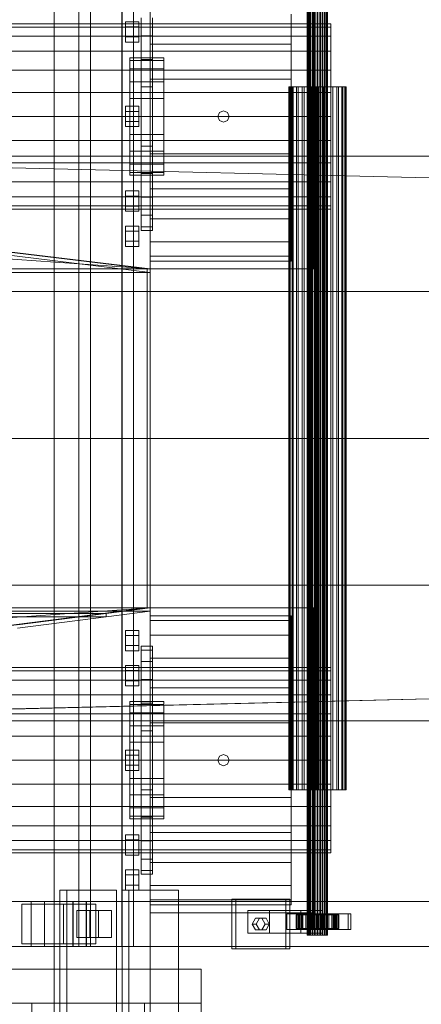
# Model space of a CAD drawing. Header units: millimetres. Extents: x -4395 to 65662, y -65530 to 6847.
# Tile 563 of 656: x 15893 to 16249, y -18501 to -17629. Entities that reach past the tile are written whole.
import ezdxf

# ---------------------------------------------------------------- set-up
doc = ezdxf.new("R2010")
doc.units = ezdxf.units.MM
for name, color, linetype, lineweight in [('superior_C02', 7, 'Continuous', 0), ('superior_mezcladora', 7, 'Continuous', 0), ('superior_mix-C02', 7, 'Continuous', 0)]:
    doc.layers.add(name, color=color, linetype=linetype, lineweight=lineweight)

msp = doc.modelspace()

# ---------------------------------------------------------------- linework, layer by layer
at = {"layer": 'superior_C02'}
for p, q in [((15945.072, -17550), (15945.072, -18450)), ((15955.504, -18450), (15955.504, -17550)), ((15983.254, -18450), (15983.254, -17550)), ((15993.686, -17550), (15993.686, -18450)), ((16147.588, -18440), (16147.588, -17560)), ((16147.8, -18440), (16147.8, -17560)), ((16147.99, -18440), (16147.99, -17560)), ((16148.609, -18440), (16148.609, -17560)), ((16148.977, -18440), (16148.977, -17560)), ((16149.962, -18440), (16149.962, -17560)), ((16150.482, -18440), (16150.482, -17560)), ((16151.766, -18440), (16151.766, -17560)), ((16152.403, -18440), (16152.403, -17560)), ((16153.898, -18440), (16153.898, -17560)), ((16154.608, -18440), (16154.608, -17560)), ((16156.213, -18440), (16156.213, -17560)), ((16156.948, -18440), (16156.948, -17560)), ((16158.553, -18440), (16158.553, -17560)), ((16159.263, -18440), (16159.263, -17560)), ((16160.759, -18440), (16160.759, -17560)), ((16161.395, -18440), (16161.395, -17560)), ((16162.68, -18440), (16162.68, -17560)), ((16163.199, -18440), (16163.199, -17560)), ((16164.185, -18440), (16164.185, -17560)), ((16164.552, -18440), (16164.552, -17560)), ((16165.172, -17560), (16165.172, -18440)), ((16165.362, -18440), (16165.362, -17560)), ((16165.573, -18440), (16165.573, -17560)), ((16131.798, -17688.85), (16131.202, -17688.85)), ((16131.202, -17688.85), (16132.335, -17688.85)), ((16131.202, -18311.15), (16131.202, -17688.85)), ((16134.084, -17688.85), (16131.798, -17688.85)), ((16131.798, -18311.15), (16131.798, -17688.85)), ((16132.335, -17688.85), (16135.121, -17688.85)), ((16132.335, -18311.15), (16132.335, -17688.85)), ((16137.902, -17688.85), (16134.084, -17688.85)), ((16134.084, -18311.15), (16134.084, -17688.85)), ((16135.121, -17688.85), (16139.369, -17688.85)), ((16135.121, -18311.15), (16135.121, -17688.85)), ((16142.993, -17688.85), (16137.902, -17688.85)), ((16137.902, -18311.15), (16137.902, -17688.85)), ((16139.369, -17688.85), (16144.79, -17688.85)), ((16139.369, -18311.15), (16139.369, -17688.85)), ((16149.01, -17688.85), (16142.993, -17688.85)), ((16142.993, -18311.15), (16142.993, -17688.85)), ((16144.79, -17688.85), (16151.014, -17688.85)), ((16144.79, -18311.15), (16144.79, -17688.85)), ((16155.544, -17688.85), (16149.01, -17688.85)), ((16149.01, -18311.15), (16149.01, -17688.85)), ((16151.014, -17688.85), (16157.618, -17688.85)), ((16151.014, -18311.15), (16151.014, -17688.85)), ((16162.147, -17688.85), (16155.544, -17688.85)), ((16155.544, -18311.15), (16155.544, -17688.85)), ((16157.618, -17688.85), (16164.151, -17688.85)), ((16157.618, -18311.15), (16157.618, -17688.85)), ((16168.372, -17688.85), (16162.147, -17688.85)), ((16162.147, -18311.15), (16162.147, -17688.85)), ((16164.151, -17688.85), (16170.169, -17688.85)), ((16164.151, -18311.15), (16164.151, -17688.85)), ((16173.793, -17688.85), (16168.372, -17688.85)), ((16168.372, -18311.15), (16168.372, -17688.85)), ((16170.169, -17688.85), (16175.26, -17688.85)), ((16170.169, -18311.15), (16170.169, -17688.85)), ((16178.041, -17688.85), (16173.793, -17688.85)), ((16173.793, -18311.15), (16173.793, -17688.85)), ((16175.26, -17688.85), (16179.078, -17688.85)), ((16175.26, -18311.15), (16175.26, -17688.85)), ((16180.826, -17688.85), (16178.041, -17688.85)), ((16178.041, -18311.15), (16178.041, -17688.85)), ((16179.078, -17688.85), (16181.363, -17688.85)), ((16179.078, -18311.15), (16179.078, -17688.85)), ((16181.96, -17688.85), (16180.826, -17688.85)), ((16180.826, -17688.85), (16180.826, -18311.15)), ((16181.363, -17688.85), (16181.96, -17688.85)), ((16181.363, -18311.15), (16181.363, -17688.85)), ((16181.96, -18311.15), (16181.96, -17688.85)), ((15456.681, -17750), (16352.815, -17771.702)), ((16354.593, -17771.702), (15458.459, -17750)), ((15575.415, -17750), (24634.01, -17750)), ((24635.508, -17750), (15576.913, -17750)), ((15456.681, -17870), (16373.217, -17870)), ((16374.996, -17870), (15458.459, -17870)), ((15456.681, -18000), (16373.217, -18000)), ((16374.996, -18000), (15458.459, -18000)), ((15456.681, -18130), (16373.217, -18130)), ((16374.996, -18130), (15458.459, -18130)), ((16352.815, -18228.298), (15456.681, -18250)), ((15458.459, -18250), (16354.593, -18228.298)), ((24634.01, -18250), (15575.415, -18250)), ((15576.913, -18250), (24635.508, -18250)), ((16132.335, -18311.15), (16131.202, -18311.15)), ((16131.202, -18311.15), (16131.798, -18311.15)), ((16131.798, -18311.15), (16134.084, -18311.15)), ((16135.121, -18311.15), (16132.335, -18311.15)), ((16134.084, -18311.15), (16137.902, -18311.15)), ((16139.369, -18311.15), (16135.121, -18311.15)), ((16137.902, -18311.15), (16142.993, -18311.15)), ((16144.79, -18311.15), (16139.369, -18311.15)), ((16142.993, -18311.15), (16149.01, -18311.15)), ((16151.014, -18311.15), (16144.79, -18311.15)), ((16149.01, -18311.15), (16155.544, -18311.15)), ((16157.618, -18311.15), (16151.014, -18311.15)), ((16155.544, -18311.15), (16162.147, -18311.15)), ((16164.151, -18311.15), (16157.618, -18311.15)), ((16162.147, -18311.15), (16168.372, -18311.15)), ((16170.169, -18311.15), (16164.151, -18311.15)), ((16168.372, -18311.15), (16173.793, -18311.15)), ((16175.26, -18311.15), (16170.169, -18311.15)), ((16173.793, -18311.15), (16178.041, -18311.15)), ((16179.078, -18311.15), (16175.26, -18311.15)), ((16178.041, -18311.15), (16180.826, -18311.15)), ((16181.363, -18311.15), (16179.078, -18311.15)), ((16180.826, -18311.15), (16181.96, -18311.15)), ((16181.96, -18311.15), (16181.363, -18311.15)), ((15902.908, -18410), (15333.806, -18410)), ((15345.728, -18410), (15914.83, -18410)), ((15940.153, -18410), (15357.936, -18410)), ((15369.286, -18410), (15951.502, -18410)), ((15923.187, -18412.5), (15894.551, -18412.5)), ((15894.551, -18412.5), (15894.551, -18447.5)), ((15931.509, -18412.5), (15894.551, -18412.5)), ((15902.908, -18410), (15914.83, -18410)), ((15902.908, -18450), (15902.908, -18410)), ((17048.368, -18410), (15902.908, -18410)), ((15914.83, -18410), (15914.83, -18450)), ((15914.83, -18410), (17060.29, -18410)), ((15923.187, -18447.5), (15923.187, -18412.5)), ((15923.187, -18412.5), (15960.146, -18412.5)), ((15931.509, -18447.5), (15931.509, -18412.5)), ((15931.509, -18412.5), (15960.146, -18412.5)), ((15939.698, -18410), (15951.957, -18410)), ((15939.698, -18450), (15939.698, -18410)), ((17104.829, -18410), (15939.698, -18410)), ((15940.153, -18410), (15940.153, -18450)), ((15951.502, -18410), (15940.153, -18410)), ((15951.502, -18450), (15951.502, -18410)), ((15951.957, -18410), (15951.957, -18450)), ((15951.957, -18410), (17117.088, -18410)), ((15960.146, -18412.5), (15960.146, -18447.5)), ((16128.412, -18408), (16080.684, -18408)), ((16080.684, -18408), (16080.684, -18452)), ((16084.261, -18408), (16080.684, -18408)), ((16084.261, -18452), (16084.261, -18408)), ((16084.261, -18408), (16131.988, -18408)), ((16128.412, -18452), (16128.412, -18408)), ((16128.412, -18408), (16131.988, -18408)), ((16131.988, -18408), (16131.988, -18452)), ((15962.526, -18418), (15943.435, -18418)), ((15943.435, -18418), (15943.435, -18442)), ((15954.916, -18418), (15943.435, -18418)), ((15954.916, -18442), (15954.916, -18418)), ((15954.916, -18418), (15974.007, -18418)), ((15962.526, -18442), (15962.526, -18418)), ((15962.526, -18418), (15974.007, -18418)), ((15974.007, -18418), (15974.007, -18442)), ((16114.094, -18418), (16095.003, -18418)), ((16095.003, -18418), (16095.003, -18438)), ((16141.968, -18418), (16095.003, -18418)), ((16114.094, -18438), (16114.094, -18418)), ((16114.094, -18418), (16161.059, -18418)), ((16140.776, -18421), (16129.322, -18421)), ((16129.322, -18421), (16129.322, -18435)), ((16141.84, -18421), (16129.322, -18421)), ((16183.9, -18421), (16139.991, -18421)), ((16139.991, -18421), (16139.991, -18435)), ((16142.376, -18421), (16139.991, -18421)), ((16140.776, -18435), (16140.776, -18421)), ((16140.776, -18421), (16153.294, -18421)), ((16141.84, -18435), (16141.84, -18421)), ((16141.84, -18421), (16153.294, -18421)), ((16141.968, -18438), (16141.968, -18418)), ((16141.968, -18418), (16161.059, -18418)), ((16142.376, -18435), (16142.376, -18421)), ((16142.376, -18421), (16186.285, -18421)), ((16153.294, -18421), (16153.294, -18435)), ((16171.322, -18421), (16159.867, -18421)), ((16159.867, -18421), (16159.867, -18435)), ((16172.385, -18421), (16159.867, -18421)), ((16161.059, -18418), (16161.059, -18438)), ((16171.322, -18435), (16171.322, -18421)), ((16171.322, -18421), (16183.84, -18421)), ((16172.385, -18435), (16172.385, -18421)), ((16172.385, -18421), (16183.84, -18421)), ((16183.84, -18421), (16183.84, -18435)), ((16183.9, -18435), (16183.9, -18421)), ((16183.9, -18421), (16186.285, -18421)), ((16186.285, -18421), (16186.285, -18435)), ((16098.821, -18430), (16101.684, -18424.804)), ((16101.684, -18435.196), (16098.821, -18430)), ((16098.821, -18430), (16102.397, -18430)), ((16101.684, -18424.804), (16107.412, -18424.804)), ((16105.261, -18424.804), (16101.684, -18424.804)), ((16105.261, -18424.804), (16102.397, -18430)), ((16102.397, -18430), (16105.261, -18435.196)), ((16110.988, -18424.804), (16105.261, -18424.804)), ((16107.412, -18424.804), (16110.275, -18430)), ((16110.988, -18424.804), (16107.412, -18424.804)), ((16110.275, -18430), (16107.412, -18435.196)), ((16113.852, -18430), (16110.275, -18430)), ((16113.852, -18430), (16110.988, -18424.804)), ((16110.988, -18435.196), (16113.852, -18430)), ((16138.043, -18422), (16137.597, -18422)), ((16137.597, -18422), (16147.588, -18422)), ((16137.597, -18434), (16137.597, -18422)), ((16137.597, -18422), (16138.444, -18422)), ((16139.752, -18422), (16138.043, -18422)), ((16138.043, -18422), (16147.8, -18422)), ((16138.043, -18434), (16138.043, -18422)), ((16138.444, -18422), (16147.99, -18422)), ((16138.444, -18434), (16138.444, -18422)), ((16138.444, -18422), (16140.528, -18422)), ((16142.608, -18422), (16139.752, -18422)), ((16139.752, -18422), (16148.609, -18422)), ((16139.752, -18434), (16139.752, -18422)), ((16140.528, -18422), (16148.977, -18422)), ((16140.528, -18434), (16140.528, -18422)), ((16140.528, -18422), (16143.706, -18422)), ((16146.417, -18422), (16142.608, -18422)), ((16142.608, -18422), (16149.962, -18422)), ((16142.608, -18434), (16142.608, -18422)), ((16143.706, -18422), (16150.482, -18422)), ((16143.706, -18434), (16143.706, -18422)), ((16143.706, -18422), (16147.761, -18422)), ((16150.918, -18422), (16146.417, -18422)), ((16146.417, -18422), (16151.766, -18422)), ((16146.417, -18434), (16146.417, -18422)), ((16147.588, -18422), (16147.8, -18422)), ((16147.588, -18422), (16147.588, -18434)), ((16147.99, -18422), (16147.588, -18422)), ((16147.761, -18422), (16152.403, -18422)), ((16147.761, -18434), (16147.761, -18422)), ((16147.761, -18422), (16152.417, -18422)), ((16147.8, -18422), (16148.609, -18422)), ((16147.8, -18422), (16147.8, -18434)), ((16147.99, -18422), (16147.99, -18434)), ((16148.977, -18422), (16147.99, -18422)), ((16148.609, -18422), (16149.962, -18422)), ((16148.609, -18422), (16148.609, -18434)), ((16148.977, -18422), (16148.977, -18434)), ((16150.482, -18422), (16148.977, -18422)), ((16149.962, -18422), (16151.766, -18422)), ((16149.962, -18422), (16149.962, -18434)), ((16150.482, -18422), (16150.482, -18434)), ((16152.403, -18422), (16150.482, -18422)), ((16155.805, -18422), (16150.918, -18422)), ((16150.918, -18422), (16153.898, -18422)), ((16150.918, -18434), (16150.918, -18422)), ((16151.766, -18422), (16153.898, -18422)), ((16151.766, -18422), (16151.766, -18434)), ((16152.403, -18422), (16152.403, -18434)), ((16154.608, -18422), (16152.403, -18422)), ((16152.417, -18422), (16154.608, -18422)), ((16152.417, -18434), (16152.417, -18422)), ((16152.417, -18422), (16157.357, -18422)), ((16153.898, -18422), (16156.213, -18422)), ((16153.898, -18422), (16153.898, -18434)), ((16154.608, -18422), (16154.608, -18434)), ((16156.948, -18422), (16154.608, -18422)), ((16160.745, -18422), (16155.805, -18422)), ((16155.805, -18422), (16156.213, -18422)), ((16155.805, -18434), (16155.805, -18422)), ((16156.213, -18422), (16158.553, -18422)), ((16156.213, -18422), (16156.213, -18434)), ((16157.357, -18422), (16156.948, -18422)), ((16156.948, -18422), (16156.948, -18434)), ((16159.263, -18422), (16156.948, -18422)), ((16157.357, -18434), (16157.357, -18422)), ((16157.357, -18422), (16162.244, -18422)), ((16160.745, -18422), (16158.553, -18422)), ((16158.553, -18422), (16160.759, -18422)), ((16158.553, -18422), (16158.553, -18434)), ((16162.244, -18422), (16159.263, -18422)), ((16159.263, -18422), (16159.263, -18434)), ((16161.395, -18422), (16159.263, -18422)), ((16165.401, -18422), (16160.745, -18422)), ((16160.745, -18434), (16160.745, -18422)), ((16165.401, -18422), (16160.759, -18422)), ((16160.759, -18422), (16162.68, -18422)), ((16160.759, -18422), (16160.759, -18434)), ((16166.745, -18422), (16161.395, -18422)), ((16161.395, -18422), (16161.395, -18434)), ((16163.199, -18422), (16161.395, -18422)), ((16162.244, -18434), (16162.244, -18422)), ((16162.244, -18422), (16166.745, -18422)), ((16169.456, -18422), (16162.68, -18422)), ((16162.68, -18422), (16164.185, -18422)), ((16162.68, -18422), (16162.68, -18434)), ((16170.553, -18422), (16163.199, -18422)), ((16163.199, -18422), (16163.199, -18434)), ((16164.552, -18422), (16163.199, -18422)), ((16172.634, -18422), (16164.185, -18422)), ((16164.185, -18422), (16165.172, -18422)), ((16164.185, -18422), (16164.185, -18434)), ((16173.41, -18422), (16164.552, -18422)), ((16164.552, -18422), (16164.552, -18434)), ((16165.362, -18422), (16164.552, -18422)), ((16165.172, -18422), (16174.717, -18422)), ((16165.172, -18434), (16165.172, -18422)), ((16165.172, -18422), (16165.573, -18422)), ((16175.119, -18422), (16165.362, -18422)), ((16165.362, -18422), (16165.362, -18434)), ((16165.573, -18422), (16165.362, -18422)), ((16169.456, -18422), (16165.401, -18422)), ((16165.401, -18434), (16165.401, -18422)), ((16175.565, -18422), (16165.573, -18422)), ((16165.573, -18422), (16165.573, -18434)), ((16166.745, -18434), (16166.745, -18422)), ((16166.745, -18422), (16170.553, -18422)), ((16172.634, -18422), (16169.456, -18422)), ((16169.456, -18434), (16169.456, -18422)), ((16170.553, -18434), (16170.553, -18422)), ((16170.553, -18422), (16173.41, -18422)), ((16174.717, -18422), (16172.634, -18422)), ((16172.634, -18434), (16172.634, -18422)), ((16173.41, -18434), (16173.41, -18422)), ((16173.41, -18422), (16175.119, -18422)), ((16174.717, -18422), (16174.717, -18434)), ((16175.565, -18422), (16174.717, -18422)), ((16175.119, -18434), (16175.119, -18422)), ((16175.119, -18422), (16175.565, -18422)), ((16175.565, -18434), (16175.565, -18422)), ((16095.003, -18438), (16114.094, -18438)), ((16095.003, -18438), (16141.968, -18438)), ((16107.412, -18435.196), (16101.684, -18435.196)), ((16105.261, -18435.196), (16101.684, -18435.196)), ((16105.261, -18435.196), (16110.988, -18435.196)), ((16110.988, -18435.196), (16107.412, -18435.196)), ((16161.059, -18438), (16114.094, -18438)), ((16129.322, -18435), (16140.776, -18435)), ((16129.322, -18435), (16141.84, -18435)), ((16147.588, -18434), (16137.597, -18434)), ((16137.597, -18434), (16138.043, -18434)), ((16138.444, -18434), (16137.597, -18434)), ((16147.8, -18434), (16138.043, -18434)), ((16138.043, -18434), (16139.752, -18434)), ((16147.99, -18434), (16138.444, -18434)), ((16140.528, -18434), (16138.444, -18434)), ((16148.609, -18434), (16139.752, -18434)), ((16139.752, -18434), (16142.608, -18434)), ((16139.991, -18435), (16183.9, -18435)), ((16139.991, -18435), (16142.376, -18435)), ((16148.977, -18434), (16140.528, -18434)), ((16143.706, -18434), (16140.528, -18434)), ((16153.294, -18435), (16140.776, -18435)), ((16153.294, -18435), (16141.84, -18435)), ((16161.059, -18438), (16141.968, -18438)), ((16186.285, -18435), (16142.376, -18435)), ((16149.962, -18434), (16142.608, -18434)), ((16142.608, -18434), (16146.417, -18434)), ((16150.482, -18434), (16143.706, -18434)), ((16147.761, -18434), (16143.706, -18434)), ((16151.766, -18434), (16146.417, -18434)), ((16146.417, -18434), (16150.918, -18434)), ((16147.8, -18434), (16147.588, -18434)), ((16147.588, -18434), (16147.99, -18434)), ((16152.403, -18434), (16147.761, -18434)), ((16152.417, -18434), (16147.761, -18434)), ((16148.609, -18434), (16147.8, -18434)), ((16147.99, -18434), (16148.977, -18434)), ((16149.962, -18434), (16148.609, -18434)), ((16148.977, -18434), (16150.482, -18434)), ((16151.766, -18434), (16149.962, -18434)), ((16150.482, -18434), (16152.403, -18434)), ((16153.898, -18434), (16150.918, -18434)), ((16150.918, -18434), (16155.805, -18434)), ((16153.898, -18434), (16151.766, -18434)), ((16152.403, -18434), (16154.608, -18434)), ((16154.608, -18434), (16152.417, -18434)), ((16157.357, -18434), (16152.417, -18434)), ((16156.213, -18434), (16153.898, -18434)), ((16154.608, -18434), (16156.948, -18434)), ((16156.213, -18434), (16155.805, -18434)), ((16155.805, -18434), (16160.745, -18434)), ((16158.553, -18434), (16156.213, -18434)), ((16156.948, -18434), (16157.357, -18434)), ((16156.948, -18434), (16159.263, -18434)), ((16162.244, -18434), (16157.357, -18434)), ((16160.759, -18434), (16158.553, -18434)), ((16158.553, -18434), (16160.745, -18434)), ((16159.263, -18434), (16162.244, -18434)), ((16159.263, -18434), (16161.395, -18434)), ((16159.867, -18435), (16171.322, -18435)), ((16159.867, -18435), (16172.385, -18435)), ((16160.745, -18434), (16165.401, -18434)), ((16162.68, -18434), (16160.759, -18434)), ((16160.759, -18434), (16165.401, -18434)), ((16161.395, -18434), (16166.745, -18434)), ((16161.395, -18434), (16163.199, -18434)), ((16166.745, -18434), (16162.244, -18434)), ((16164.185, -18434), (16162.68, -18434)), ((16162.68, -18434), (16169.456, -18434)), ((16163.199, -18434), (16170.553, -18434)), ((16163.199, -18434), (16164.552, -18434)), ((16165.172, -18434), (16164.185, -18434)), ((16164.185, -18434), (16172.634, -18434)), ((16164.552, -18434), (16173.41, -18434)), ((16164.552, -18434), (16165.362, -18434)), ((16174.717, -18434), (16165.172, -18434)), ((16165.573, -18434), (16165.172, -18434)), ((16165.362, -18434), (16175.119, -18434)), ((16165.362, -18434), (16165.573, -18434)), ((16165.401, -18434), (16169.456, -18434)), ((16165.573, -18434), (16175.565, -18434)), ((16170.553, -18434), (16166.745, -18434)), ((16169.456, -18434), (16172.634, -18434)), ((16173.41, -18434), (16170.553, -18434)), ((16183.84, -18435), (16171.322, -18435)), ((16183.84, -18435), (16172.385, -18435)), ((16172.634, -18434), (16174.717, -18434)), ((16175.119, -18434), (16173.41, -18434)), ((16174.717, -18434), (16175.565, -18434)), ((16175.565, -18434), (16175.119, -18434)), ((16186.285, -18435), (16183.9, -18435)), ((15894.551, -18447.5), (15923.187, -18447.5)), ((15931.509, -18447.5), (15894.551, -18447.5)), ((15960.146, -18447.5), (15923.187, -18447.5)), ((15960.146, -18447.5), (15931.509, -18447.5)), ((15943.435, -18442), (15962.526, -18442)), ((15943.435, -18442), (15954.916, -18442)), ((15974.007, -18442), (15954.916, -18442)), ((15974.007, -18442), (15962.526, -18442)), ((16147.99, -18440), (16147.588, -18440)), ((16147.588, -18440), (16147.8, -18440)), ((16147.8, -18440), (16148.609, -18440)), ((16148.977, -18440), (16147.99, -18440)), ((16148.609, -18440), (16149.962, -18440)), ((16150.482, -18440), (16148.977, -18440)), ((16149.962, -18440), (16151.766, -18440)), ((16152.403, -18440), (16150.482, -18440)), ((16151.766, -18440), (16153.898, -18440)), ((16154.608, -18440), (16152.403, -18440)), ((16153.898, -18440), (16156.213, -18440)), ((16156.948, -18440), (16154.608, -18440)), ((16156.213, -18440), (16158.553, -18440)), ((16159.263, -18440), (16156.948, -18440)), ((16158.553, -18440), (16160.759, -18440)), ((16161.395, -18440), (16159.263, -18440)), ((16160.759, -18440), (16162.68, -18440)), ((16163.199, -18440), (16161.395, -18440)), ((16162.68, -18440), (16164.185, -18440)), ((16164.552, -18440), (16163.199, -18440)), ((16164.185, -18440), (16165.172, -18440)), ((16165.362, -18440), (16164.552, -18440)), ((16165.172, -18440), (16165.573, -18440)), ((16165.573, -18440), (16165.362, -18440)), ((15333.806, -18450), (15902.908, -18450)), ((15345.728, -18450), (15914.83, -18450)), ((15357.936, -18450), (15940.153, -18450)), ((15369.286, -18450), (15951.502, -18450)), ((15914.83, -18450), (15902.908, -18450)), ((15902.908, -18450), (17048.368, -18450)), ((15914.83, -18450), (17060.29, -18450)), ((15951.957, -18450), (15939.698, -18450)), ((15939.698, -18450), (17104.829, -18450)), ((15940.153, -18450), (15951.502, -18450)), ((15945.072, -18450), (15983.254, -18450)), ((15945.072, -18450), (15955.504, -18450)), ((15951.957, -18450), (17117.088, -18450)), ((15993.686, -18450), (15955.504, -18450)), ((15993.686, -18450), (15983.254, -18450)), ((16080.684, -18452), (16128.412, -18452)), ((16080.684, -18452), (16084.261, -18452)), ((16131.988, -18452), (16084.261, -18452)), ((16131.988, -18452), (16128.412, -18452))]:
    msp.add_line(p, q, dxfattribs=at)
at = {"layer": 'superior_mezcladora'}
for p, q in [((15983.381, -18650), (15983.381, -17350)), ((16008.381, -17350), (16008.381, -18650)), ((15983.381, -18625), (15983.381, -17375)), ((15983.381, -17375), (15983.381, -17850)), ((16008.381, -17375), (16008.381, -18625)), ((15923.381, -18600), (15923.381, -17400)), ((15983.381, -17400), (15983.381, -18600)), ((16008.381, -17850), (16008.381, -17580)), ((16153.381, -17580), (16153.381, -17850)), ((16000.381, -17627.531), (16000.381, -17643.582)), ((16008.381, -17624.49), (16008.381, -17651)), ((16010.381, -17627.531), (16010.381, -17643.582)), ((16133.381, -17624.49), (16133.381, -17651)), ((16168.381, -17633), (9648.381, -17633)), ((9648.381, -17635.794), (16168.381, -17635.794)), ((15986.381, -17635.547), (15986.381, -17631.047)), ((15998.381, -17631.047), (15986.381, -17631.047)), ((15986.381, -17635.547), (15986.381, -17644.547)), ((15986.381, -17635.547), (15998.381, -17635.547)), ((15998.381, -17631.047), (15998.381, -17635.547)), ((15998.381, -17635.547), (15998.381, -17644.547)), ((16168.381, -17633), (16168.381, -17635.794)), ((16168.381, -17635.794), (16168.381, -17643.986)), ((9648.381, -17643.986), (16168.381, -17643.986)), ((15986.381, -17644.547), (15986.381, -17649.047)), ((15986.381, -17644.547), (15998.381, -17644.547)), ((15998.381, -17644.547), (15998.381, -17649.047)), ((16000.381, -17643.582), (16000.381, -17664.5)), ((16000.381, -17643.582), (16010.381, -17643.582)), ((16010.381, -17643.582), (16010.381, -17664.5)), ((16168.381, -17643.986), (16168.381, -17657.017)), ((15986.381, -17649.047), (15998.381, -17649.047)), ((16008.381, -17651), (16008.381, -17681.871)), ((16008.381, -17651), (16133.381, -17651)), ((16133.381, -17651), (16133.381, -17681.871)), ((9648.381, -17657.017), (16168.381, -17657.017)), ((16168.381, -17657.017), (16168.381, -17674)), ((15990.381, -17665.545), (15990.381, -17663)), ((16020.381, -17663), (15990.381, -17663)), ((15990.381, -17665.545), (15990.381, -17672.931)), ((15990.381, -17665.545), (16020.381, -17665.545)), ((16000.381, -17664.5), (16000.381, -17688.859)), ((16000.381, -17664.5), (16010.381, -17664.5)), ((16010.381, -17664.5), (16010.381, -17688.859)), ((16020.381, -17663), (16020.381, -17665.545)), ((16020.381, -17665.545), (16020.381, -17672.931)), ((9648.381, -17674), (16168.381, -17674)), ((15990.381, -17672.931), (15990.381, -17684.435)), ((15990.381, -17672.931), (16020.381, -17672.931)), ((16020.381, -17672.931), (16020.381, -17684.435)), ((16168.381, -17674), (16168.381, -17693.777)), ((15990.381, -17684.435), (15990.381, -17698.931)), ((15990.381, -17684.435), (16020.381, -17684.435)), ((16000.381, -17688.859), (16000.381, -17715)), ((16000.381, -17688.859), (16010.381, -17688.859)), ((16008.381, -17681.871), (16008.381, -17715)), ((16008.381, -17681.871), (16133.381, -17681.871)), ((16010.381, -17688.859), (16010.381, -17715)), ((16020.381, -17684.435), (16020.381, -17698.931)), ((16133.381, -17681.871), (16133.381, -17715)), ((9648.381, -17693.777), (16168.381, -17693.777)), ((16168.381, -17693.777), (16168.381, -17715)), ((15986.381, -17710.5), (15986.381, -17706)), ((15998.381, -17706), (15986.381, -17706)), ((15990.381, -17698.931), (15990.381, -17715)), ((15990.381, -17698.931), (16020.381, -17698.931)), ((15998.381, -17706), (15998.381, -17710.5)), ((16020.381, -17698.931), (16020.381, -17715)), ((9648.381, -17715), (16168.381, -17715)), ((15986.381, -17710.5), (15986.381, -17719.5)), ((15986.381, -17710.5), (15998.381, -17710.5)), ((15990.381, -17715), (15990.381, -17731.069)), ((15990.381, -17715), (16020.381, -17715)), ((15998.381, -17710.5), (15998.381, -17719.5)), ((16000.381, -17715), (16000.381, -17741.141)), ((16000.381, -17715), (16010.381, -17715)), ((16008.381, -17715), (16008.381, -17748.129)), ((16008.381, -17715), (16133.381, -17715)), ((16010.381, -17715), (16010.381, -17741.141)), ((16020.381, -17715), (16020.381, -17731.069)), ((16068.381, -17715), (16069.846, -17711.464)), ((16069.846, -17718.536), (16068.381, -17715)), ((16069.846, -17711.464), (16073.381, -17710)), ((16073.381, -17710), (16076.917, -17711.464)), ((16076.917, -17711.464), (16078.381, -17715)), ((16078.381, -17715), (16076.917, -17718.536)), ((16133.381, -17715), (16133.381, -17748.129)), ((16168.381, -17715), (16168.381, -17736.223)), ((15986.381, -17719.5), (15986.381, -17724)), ((15986.381, -17719.5), (15998.381, -17719.5)), ((15998.381, -17719.5), (15998.381, -17724)), ((16073.381, -17720), (16069.846, -17718.536)), ((16076.917, -17718.536), (16073.381, -17720)), ((15986.381, -17724), (15998.381, -17724)), ((15990.381, -17731.069), (15990.381, -17745.565)), ((15990.381, -17731.069), (16020.381, -17731.069)), ((16020.381, -17731.069), (16020.381, -17745.565)), ((9648.381, -17736.223), (16168.381, -17736.223)), ((16000.381, -17741.141), (16000.381, -17765.5)), ((16000.381, -17741.141), (16010.381, -17741.141)), ((16010.381, -17741.141), (16010.381, -17765.5)), ((16168.381, -17736.223), (16168.381, -17756)), ((15990.381, -17745.565), (15990.381, -17757.069)), ((15990.381, -17745.565), (16020.381, -17745.565)), ((16008.381, -17748.129), (16008.381, -17779)), ((16008.381, -17748.129), (16133.381, -17748.129)), ((16020.381, -17745.565), (16020.381, -17757.069)), ((16133.381, -17748.129), (16133.381, -17779)), ((9648.381, -17756), (16168.381, -17756)), ((15990.381, -17757.069), (15990.381, -17764.455)), ((15990.381, -17757.069), (16020.381, -17757.069)), ((16020.381, -17757.069), (16020.381, -17764.455)), ((16168.381, -17756), (16168.381, -17772.983)), ((15990.381, -17764.455), (15990.381, -17767)), ((15990.381, -17764.455), (16020.381, -17764.455)), ((15990.381, -17767), (16020.381, -17767)), ((16000.381, -17765.5), (16000.381, -17786.418)), ((16000.381, -17765.5), (16010.381, -17765.5)), ((16010.381, -17765.5), (16010.381, -17786.418)), ((16020.381, -17764.455), (16020.381, -17767)), ((9648.381, -17772.983), (16168.381, -17772.983)), ((16168.381, -17772.983), (16168.381, -17786.014)), ((15986.381, -17785.453), (15986.381, -17780.953)), ((15998.381, -17780.953), (15986.381, -17780.953)), ((15998.381, -17780.953), (15998.381, -17785.453)), ((16008.381, -17779), (16008.381, -17805.51)), ((16008.381, -17779), (16133.381, -17779)), ((16133.381, -17779), (16133.381, -17805.51)), ((9648.381, -17786.014), (16168.381, -17786.014)), ((15986.381, -17785.453), (15986.381, -17794.453)), ((15986.381, -17785.453), (15998.381, -17785.453)), ((15998.381, -17785.453), (15998.381, -17794.453)), ((16000.381, -17786.418), (16000.381, -17802.469)), ((16000.381, -17786.418), (16010.381, -17786.418)), ((16010.381, -17786.418), (16010.381, -17802.469)), ((16168.381, -17786.014), (16168.381, -17794.206)), ((9648.381, -17794.206), (16168.381, -17794.206)), ((9648.381, -17797), (16168.381, -17797)), ((15986.381, -17794.453), (15986.381, -17798.953)), ((15986.381, -17794.453), (15998.381, -17794.453)), ((15986.381, -17798.953), (15998.381, -17798.953)), ((15998.381, -17794.453), (15998.381, -17798.953)), ((16168.381, -17794.206), (16168.381, -17797)), ((16000.381, -17802.469), (16000.381, -17812.559)), ((16000.381, -17802.469), (16010.381, -17802.469)), ((16008.381, -17805.51), (16008.381, -17825.851)), ((16008.381, -17805.51), (16133.381, -17805.51)), ((16010.381, -17802.469), (16010.381, -17812.559)), ((16133.381, -17805.51), (16133.381, -17825.851)), ((15986.381, -17816.5), (15986.381, -17812)), ((15998.381, -17812), (15986.381, -17812)), ((15986.381, -17816.5), (15986.381, -17825.5)), ((15986.381, -17816.5), (15998.381, -17816.5)), ((15998.381, -17812), (15998.381, -17816.5)), ((15998.381, -17816.5), (15998.381, -17825.5)), ((16000.381, -17812.559), (16000.381, -17816)), ((16000.381, -17812.559), (16010.381, -17812.559)), ((16000.381, -17816), (16010.381, -17816)), ((16010.381, -17812.559), (16010.381, -17816)), ((15986.381, -17825.5), (15986.381, -17830)), ((15986.381, -17825.5), (15998.381, -17825.5)), ((15998.381, -17825.5), (15998.381, -17830)), ((16008.381, -17825.851), (16008.381, -17838.639)), ((16008.381, -17825.851), (16133.381, -17825.851)), ((16133.381, -17825.851), (16133.381, -17838.639)), ((15986.381, -17830), (15998.381, -17830)), ((15868.381, -17840), (16008.381, -17850)), ((16008.381, -17838.639), (16008.381, -17843)), ((16008.381, -17838.639), (16133.381, -17838.639)), ((16008.381, -17843), (16133.381, -17843)), ((16133.381, -17838.639), (16133.381, -17843)), ((15983.381, -17850), (15408.381, -17850)), ((15408.381, -17850), (16008.381, -17850)), ((16153.381, -17850), (16008.381, -17850)), ((16008.381, -17850), (16008.381, -18150)), ((15408.381, -18150), (15983.381, -18150)), ((16008.381, -18150), (15408.381, -18150)), ((15868.381, -18160), (16008.381, -18150)), ((15983.381, -18150), (15983.381, -18625)), ((16008.381, -18420), (16008.381, -18150)), ((16008.381, -18150), (16153.381, -18150)), ((16153.381, -18150), (16153.381, -18420)), ((16008.381, -18161.361), (16008.381, -18157)), ((16133.381, -18157), (16008.381, -18157)), ((16133.381, -18157), (16133.381, -18161.361)), ((16008.381, -18161.361), (16008.381, -18174.149)), ((16008.381, -18161.361), (16133.381, -18161.361)), ((16133.381, -18161.361), (16133.381, -18174.149)), ((15986.381, -18174.5), (15986.381, -18170)), ((15998.381, -18170), (15986.381, -18170)), ((15986.381, -18174.5), (15986.381, -18183.5)), ((15986.381, -18174.5), (15998.381, -18174.5)), ((15998.381, -18170), (15998.381, -18174.5)), ((15998.381, -18174.5), (15998.381, -18183.5)), ((16008.381, -18174.149), (16008.381, -18194.49)), ((16008.381, -18174.149), (16133.381, -18174.149)), ((16133.381, -18174.149), (16133.381, -18194.49)), ((15986.381, -18183.5), (15986.381, -18188)), ((15986.381, -18183.5), (15998.381, -18183.5)), ((15998.381, -18183.5), (15998.381, -18188)), ((16000.381, -18187.441), (16000.381, -18184)), ((16010.381, -18184), (16000.381, -18184)), ((16010.381, -18184), (16010.381, -18187.441)), ((15986.381, -18188), (15998.381, -18188)), ((16000.381, -18187.441), (16000.381, -18197.531)), ((16000.381, -18187.441), (16010.381, -18187.441)), ((16008.381, -18194.49), (16008.381, -18221)), ((16008.381, -18194.49), (16133.381, -18194.49)), ((16010.381, -18187.441), (16010.381, -18197.531)), ((16133.381, -18194.49), (16133.381, -18221)), ((16168.381, -18203), (9648.381, -18203)), ((15986.381, -18205.547), (15986.381, -18201.047)), ((15998.381, -18201.047), (15986.381, -18201.047)), ((15998.381, -18201.047), (15998.381, -18205.547)), ((16000.381, -18197.531), (16000.381, -18213.582)), ((16000.381, -18197.531), (16010.381, -18197.531)), ((16010.381, -18197.531), (16010.381, -18213.582)), ((16168.381, -18203), (16168.381, -18205.794)), ((9648.381, -18205.794), (16168.381, -18205.794)), ((15986.381, -18205.547), (15986.381, -18214.547)), ((15986.381, -18205.547), (15998.381, -18205.547)), ((15998.381, -18205.547), (15998.381, -18214.547)), ((16168.381, -18205.794), (16168.381, -18213.986)), ((9648.381, -18213.986), (16168.381, -18213.986)), ((15986.381, -18214.547), (15986.381, -18219.047)), ((15986.381, -18214.547), (15998.381, -18214.547)), ((15986.381, -18219.047), (15998.381, -18219.047)), ((15998.381, -18214.547), (15998.381, -18219.047)), ((16000.381, -18213.582), (16000.381, -18234.5)), ((16000.381, -18213.582), (16010.381, -18213.582)), ((16010.381, -18213.582), (16010.381, -18234.5)), ((16168.381, -18213.986), (16168.381, -18227.017)), ((9648.381, -18227.017), (16168.381, -18227.017)), ((16008.381, -18221), (16008.381, -18251.871)), ((16008.381, -18221), (16133.381, -18221)), ((16133.381, -18221), (16133.381, -18251.871)), ((16168.381, -18227.017), (16168.381, -18244)), ((15990.381, -18235.545), (15990.381, -18233)), ((16020.381, -18233), (15990.381, -18233)), ((15990.381, -18235.545), (15990.381, -18242.931)), ((15990.381, -18235.545), (16020.381, -18235.545)), ((16000.381, -18234.5), (16000.381, -18258.859)), ((16000.381, -18234.5), (16010.381, -18234.5)), ((16010.381, -18234.5), (16010.381, -18258.859)), ((16020.381, -18233), (16020.381, -18235.545)), ((16020.381, -18235.545), (16020.381, -18242.931)), ((9648.381, -18244), (16168.381, -18244)), ((15990.381, -18242.931), (15990.381, -18254.435)), ((15990.381, -18242.931), (16020.381, -18242.931)), ((16020.381, -18242.931), (16020.381, -18254.435)), ((16168.381, -18244), (16168.381, -18263.777)), ((15990.381, -18254.435), (15990.381, -18268.931)), ((15990.381, -18254.435), (16020.381, -18254.435)), ((16008.381, -18251.871), (16008.381, -18285)), ((16008.381, -18251.871), (16133.381, -18251.871)), ((16020.381, -18254.435), (16020.381, -18268.931)), ((16133.381, -18251.871), (16133.381, -18285)), ((9648.381, -18263.777), (16168.381, -18263.777)), ((16000.381, -18258.859), (16000.381, -18285)), ((16000.381, -18258.859), (16010.381, -18258.859)), ((16010.381, -18258.859), (16010.381, -18285)), ((16168.381, -18263.777), (16168.381, -18285)), ((15990.381, -18268.931), (15990.381, -18285)), ((15990.381, -18268.931), (16020.381, -18268.931)), ((16020.381, -18268.931), (16020.381, -18285)), ((15986.381, -18280.5), (15986.381, -18276)), ((15998.381, -18276), (15986.381, -18276)), ((15986.381, -18280.5), (15986.381, -18289.5)), ((15986.381, -18280.5), (15998.381, -18280.5)), ((15998.381, -18276), (15998.381, -18280.5)), ((15998.381, -18280.5), (15998.381, -18289.5)), ((16068.381, -18285), (16069.846, -18281.464)), ((16069.846, -18281.464), (16073.381, -18280)), ((16073.381, -18280), (16076.917, -18281.464)), ((16076.917, -18281.464), (16078.381, -18285)), ((9648.381, -18285), (16168.381, -18285)), ((15986.381, -18289.5), (15986.381, -18294)), ((15986.381, -18289.5), (15998.381, -18289.5)), ((15990.381, -18285), (15990.381, -18301.069)), ((15990.381, -18285), (16020.381, -18285)), ((15998.381, -18289.5), (15998.381, -18294)), ((16000.381, -18285), (16000.381, -18311.141)), ((16000.381, -18285), (16010.381, -18285)), ((16008.381, -18285), (16008.381, -18318.129)), ((16008.381, -18285), (16133.381, -18285)), ((16010.381, -18285), (16010.381, -18311.141)), ((16020.381, -18285), (16020.381, -18301.069)), ((16069.846, -18288.536), (16068.381, -18285)), ((16073.381, -18290), (16069.846, -18288.536)), ((16076.917, -18288.536), (16073.381, -18290)), ((16078.381, -18285), (16076.917, -18288.536)), ((16133.381, -18285), (16133.381, -18318.129)), ((16168.381, -18285), (16168.381, -18306.223)), ((15986.381, -18294), (15998.381, -18294)), ((9648.381, -18306.223), (16168.381, -18306.223)), ((15990.381, -18301.069), (15990.381, -18315.565)), ((15990.381, -18301.069), (16020.381, -18301.069)), ((16020.381, -18301.069), (16020.381, -18315.565)), ((16168.381, -18306.223), (16168.381, -18326)), ((15990.381, -18315.565), (15990.381, -18327.069)), ((15990.381, -18315.565), (16020.381, -18315.565)), ((16000.381, -18311.141), (16000.381, -18335.5)), ((16000.381, -18311.141), (16010.381, -18311.141)), ((16010.381, -18311.141), (16010.381, -18335.5)), ((16020.381, -18315.565), (16020.381, -18327.069)), ((16008.381, -18318.129), (16008.381, -18349)), ((16008.381, -18318.129), (16133.381, -18318.129)), ((16133.381, -18318.129), (16133.381, -18349)), ((9648.381, -18326), (16168.381, -18326)), ((15990.381, -18327.069), (15990.381, -18334.455)), ((15990.381, -18327.069), (16020.381, -18327.069)), ((16020.381, -18327.069), (16020.381, -18334.455)), ((16168.381, -18326), (16168.381, -18342.983)), ((15990.381, -18334.455), (15990.381, -18337)), ((15990.381, -18334.455), (16020.381, -18334.455)), ((15990.381, -18337), (16020.381, -18337)), ((16000.381, -18335.5), (16000.381, -18356.418)), ((16000.381, -18335.5), (16010.381, -18335.5)), ((16010.381, -18335.5), (16010.381, -18356.418)), ((16020.381, -18334.455), (16020.381, -18337)), ((9648.381, -18342.983), (16168.381, -18342.983)), ((15986.381, -18355.453), (15986.381, -18350.953)), ((15998.381, -18350.953), (15986.381, -18350.953)), ((15998.381, -18350.953), (15998.381, -18355.453)), ((16008.381, -18349), (16008.381, -18375.51)), ((16008.381, -18349), (16133.381, -18349)), ((16133.381, -18349), (16133.381, -18375.51)), ((16168.381, -18342.983), (16168.381, -18356.014)), ((9648.381, -18356.014), (16168.381, -18356.014)), ((15986.381, -18355.453), (15986.381, -18364.453)), ((15986.381, -18355.453), (15998.381, -18355.453)), ((15998.381, -18355.453), (15998.381, -18364.453)), ((16000.381, -18356.418), (16000.381, -18372.469)), ((16000.381, -18356.418), (16010.381, -18356.418)), ((16010.381, -18356.418), (16010.381, -18372.469)), ((16168.381, -18356.014), (16168.381, -18364.206)), ((9648.381, -18364.206), (16168.381, -18364.206)), ((9648.381, -18367), (16168.381, -18367)), ((15986.381, -18364.453), (15986.381, -18368.953)), ((15986.381, -18364.453), (15998.381, -18364.453)), ((15986.381, -18368.953), (15998.381, -18368.953)), ((15998.381, -18364.453), (15998.381, -18368.953)), ((16168.381, -18364.206), (16168.381, -18367)), ((16000.381, -18372.469), (16000.381, -18382.559)), ((16000.381, -18372.469), (16010.381, -18372.469)), ((16008.381, -18375.51), (16008.381, -18395.851)), ((16008.381, -18375.51), (16133.381, -18375.51)), ((16010.381, -18372.469), (16010.381, -18382.559)), ((16133.381, -18375.51), (16133.381, -18395.851)), ((15986.381, -18386.5), (15986.381, -18382)), ((15998.381, -18382), (15986.381, -18382)), ((15986.381, -18386.5), (15986.381, -18395.5)), ((15986.381, -18386.5), (15998.381, -18386.5)), ((15998.381, -18382), (15998.381, -18386.5)), ((15998.381, -18386.5), (15998.381, -18395.5)), ((16000.381, -18382.559), (16000.381, -18386)), ((16000.381, -18382.559), (16010.381, -18382.559)), ((16000.381, -18386), (16010.381, -18386)), ((16010.381, -18382.559), (16010.381, -18386)), ((15978.381, -18400), (15928.381, -18400)), ((15928.381, -18400), (15928.381, -18750)), ((15934.381, -18400), (15928.381, -18400)), ((15934.381, -18750), (15934.381, -18400)), ((15978.381, -18750), (15978.381, -18400)), ((16033.381, -18400), (15983.381, -18400)), ((15983.381, -18400), (15983.381, -18750)), ((15989.381, -18400), (15983.381, -18400)), ((15986.381, -18395.5), (15986.381, -18400)), ((15986.381, -18395.5), (15998.381, -18395.5)), ((15986.381, -18400), (15998.381, -18400)), ((15989.381, -18750), (15989.381, -18400)), ((15998.381, -18395.5), (15998.381, -18400)), ((16008.381, -18395.851), (16008.381, -18408.639)), ((16008.381, -18395.851), (16133.381, -18395.851)), ((16033.381, -18750), (16033.381, -18400)), ((16133.381, -18395.851), (16133.381, -18408.639)), ((16008.381, -18408.639), (16008.381, -18413)), ((16008.381, -18408.639), (16133.381, -18408.639)), ((16133.381, -18408.639), (16133.381, -18413)), ((16008.381, -18413), (16133.381, -18413)), ((16153.381, -18420), (16008.381, -18420)), ((15853.381, -18470), (16053.381, -18470)), ((16053.381, -18470), (16053.381, -18630)), ((9733.381, -18500), (16053.381, -18500)), ((15903.381, -18600), (15903.381, -18500)), ((15903.381, -18500), (16003.381, -18500)), ((16003.381, -18500), (16003.381, -18600)), ((16053.381, -18500), (16053.381, -18600))]:
    msp.add_line(p, q, dxfattribs=at)
at = {"layer": 'superior_mix-C02'}
for p, q in [((16005.677, -17850), (15840.588, -17830)), ((15843.292, -17830), (16008.381, -17850)), ((15843.292, -17832.993), (16008.381, -17852.993)), ((15408.381, -17850), (16008.381, -17850)), ((16008.381, -17852.993), (15408.381, -17852.993)), ((16005.677, -18150), (16005.677, -17850)), ((16008.381, -17850), (16005.677, -17850)), ((16008.381, -17850), (16008.381, -18150)), ((16008.381, -17852.993), (16008.381, -17850)), ((16008.381, -18150), (15846.381, -18150)), ((15848.936, -18170), (16005.677, -18150)), ((16008.381, -18150), (15851.64, -18170)), ((15969.196, -18155), (16008.381, -18150)), ((16005.677, -18150), (16008.381, -18150)), ((16008.381, -18150), (16008.381, -18152.995)), ((15828.349, -18157.995), (15969.189, -18157.995)), ((15828.356, -18155), (15969.196, -18155)), ((15969.196, -18157.995), (15828.356, -18157.995)), ((15846.381, -18152.995), (16008.381, -18152.995)), ((15969.189, -18157.995), (15890.818, -18167.995)), ((15890.826, -18165), (15969.196, -18155)), ((15969.196, -18155), (15969.189, -18157.995)), ((16008.381, -18152.995), (15969.196, -18157.995)), ((15969.196, -18155), (15969.196, -18157.995))]:
    msp.add_line(p, q, dxfattribs=at)

doc.saveas('drawing.dxf')
